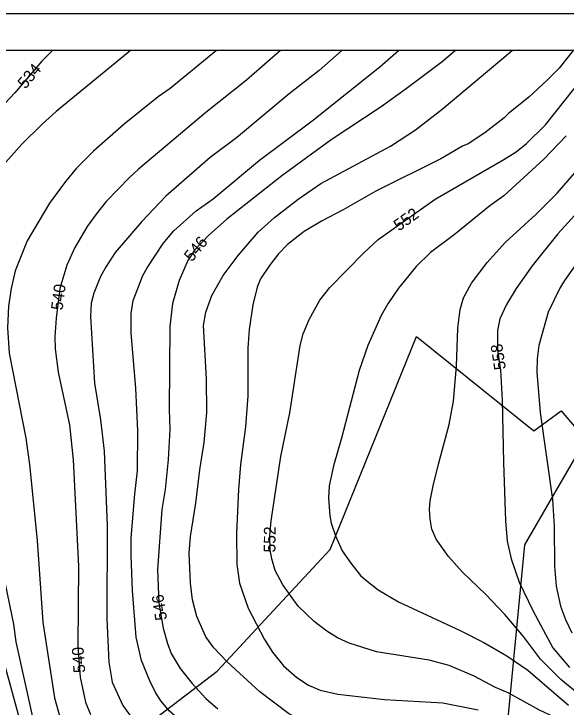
# Model space of a CAD drawing. Extents: x -709418 to -703832, y -1161719 to -1157826.
# Drawn here: x -707944.6 to -707566.4, y -1158300.7 to -1157825.6 of the extents above; entities that cross this region are included whole.
import ezdxf

# ---------------------------------------------------------------- set-up
doc = ezdxf.new("R2010")
doc.units = 0
for name, color, linetype in [('120_vrstevnice hlavní', 7, 'Continuous'), ('121_vrstevnice hlavní_popis', 7, 'Continuous'), ('122_vrstevnice základní', 7, 'Continuous'), ('514 odvodnění - LPIS', 7, 'Continuous'), ('606_RBC_návrh', 7, 'Continuous'), ('800_mřížka', 7, 'Continuous')]:
    doc.layers.add(name, color=color, linetype=linetype)

msp = doc.modelspace()

# ---------------------------------------------------------------- linework, layer by layer
at = {"layer": '120_vrstevnice hlavní'}
for points in [[(-707762.04, -1157850.62), (-707785.31, -1157871.1), (-707813.03, -1157893.1), (-707859.18, -1157931.96), (-707865.32, -1157937.68), (-707881.32, -1157954.25), (-707888.32, -1157962.82), (-707894.46, -1157971.39), (-707902.89, -1157985.82), (-707908.32, -1157997.82), (-707913.18, -1158013.82), (-707915.75, -1158034.11), (-707916.46, -1158046.97), (-707916.32, -1158055.26), (-707914.18, -1158071.26), (-707906.61, -1158107.26), (-707903.89, -1158131.26), (-707900.32, -1158204.12), (-707900.89, -1158258.69), (-707899.18, -1158280.12), (-707895.46, -1158297.27), (-707892.03, -1158305.84)], [(-707561.64, -1157850.62), (-707571.16, -1157862.82), (-707579.31, -1157871.1), (-707592.02, -1157882.68), (-707605.88, -1157893.96), (-707608.73, -1157896.96), (-707622.16, -1157907.25), (-707633.59, -1157914.68), (-707637.31, -1157916.39), (-707652.17, -1157924.96), (-707696.74, -1157947.11), (-707719.03, -1157959.82), (-707733.88, -1157967.68), (-707745.88, -1157974.82), (-707757.31, -1157983.68), (-707763.31, -1157990.11), (-707769.46, -1157997.97), (-707775.6, -1158007.25), (-707777.89, -1158012.97), (-707781.03, -1158024.97), (-707783.46, -1158041.83), (-707784.31, -1158054.68), (-707784.46, -1158087.26), (-707786.03, -1158108.69), (-707789.31, -1158134.4), (-707790.74, -1158151.55), (-707792.03, -1158181.55), (-707791.89, -1158202.98), (-707790.03, -1158215.83), (-707784.17, -1158232.98), (-707772.89, -1158254.41), (-707767.46, -1158262.98), (-707759.88, -1158272.41), (-707750.88, -1158280.41), (-707742.74, -1158285.55), (-707734.74, -1158289.12), (-707722.74, -1158291.84), (-707690.74, -1158295.41), (-707650.74, -1158297.84), (-707626.74, -1158302.55)], [(-707392.44, -1157850.62), (-707396.87, -1157856.82), (-707409.72, -1157871.82), (-707414.3, -1157876.25), (-707429.87, -1157888.25), (-707442.73, -1157895.53), (-707468.44, -1157907.82), (-707477.01, -1157912.68), (-707485.59, -1157918.53), (-707498.16, -1157928.68), (-707512.02, -1157942.11), (-707544.02, -1157976.82), (-707552.45, -1157987.11), (-707567.59, -1158008.4), (-707570.73, -1158013.54), (-707578.73, -1158030.11), (-707585.02, -1158052.97), (-707586.16, -1158062.11)], [(-707586.16, -1158062.11), (-707586.45, -1158071.26), (-707584.16, -1158098.69), (-707575.73, -1158158.4), (-707574.59, -1158176.69), (-707574.3, -1158204.12), (-707573.3, -1158217.83), (-707570.16, -1158231.55), (-707566.88, -1158240.69), (-707562.59, -1158249.84)]]:
    msp.add_lwpolyline(points, dxfattribs=at)
at = {"layer": '122_vrstevnice základní'}
for points in [[(-707918.22, -1157850.62), (-707925.46, -1157858.1), (-707943.89, -1157879.82), (-707964.32, -1157901.1), (-707993.9, -1157925.11), (-708009.33, -1157933.54), (-708020.76, -1157936.96), (-708029.9, -1157938.25), (-708049.61, -1157939.11), (-708062.47, -1157941.68), (-708067.47, -1157945.11), (-708070.76, -1157948.82), (-708072.04, -1157951.25), (-708073.61, -1157956.97)], [(-707864.7, -1157850.62), (-707866.32, -1157852.1), (-707915.61, -1157892.53), (-707925.18, -1157901.1), (-707939.04, -1157914.96), (-707955.89, -1157933.39), (-707967.61, -1157947.25), (-707981.32, -1157968.11), (-707986.32, -1157978.39), (-707989.61, -1157986.97), (-707991.47, -1157993.82), (-707992.9, -1158002.4), (-707994.04, -1158016.4), (-707993.61, -1158028.11), (-707991.61, -1158047.83), (-707988.75, -1158063.26), (-707976.75, -1158104.4), (-707970.75, -1158130.12), (-707967.89, -1158145.83), (-707961.89, -1158165.83), (-707957.89, -1158181.83), (-707944.89, -1158243.84), (-707943.18, -1158255.84), (-707930.04, -1158315.84)], [(-707805.79, -1157850.62), (-707837.46, -1157876.82), (-707845.75, -1157882.53), (-707869.18, -1157901.25), (-707890.03, -1157919.68), (-707901.61, -1157931.25), (-707909.32, -1157940.54), (-707920.18, -1157955.39), (-707935.61, -1157981.25), (-707943.75, -1158001.82), (-707946.47, -1158013.82), (-707948.18, -1158025.82), (-707949.04, -1158040.68), (-707947.75, -1158058.11), (-707936.46, -1158116.4), (-707933.89, -1158134.4), (-707928.61, -1158186.4), (-707924.75, -1158242.41), (-707916.89, -1158294.41), (-707910.61, -1158316.41)], [(-707719.98, -1157850.62), (-707735.6, -1157864.53), (-707756.17, -1157880.53), (-707792.17, -1157910.68), (-707810.17, -1157924.11), (-707840.57, -1157950.56), (-707857.03, -1157967.82), (-707875.32, -1157989.25), (-707881.46, -1157998.68), (-707885.18, -1158005.54), (-707889.75, -1158016.97), (-707891.6, -1158023.82), (-707892.18, -1158032.97), (-707889.32, -1158078.69), (-707885.32, -1158103.83), (-707882.75, -1158125.26), (-707880.75, -1158176.12), (-707881.03, -1158240.12), (-707879.6, -1158269.84), (-707877.18, -1158283.55), (-707869.89, -1158299.55), (-707863.32, -1158308.7)], [(-707863.46, -1158220.69), (-707864.32, -1158196.69), (-707864.18, -1158184.69), (-707861.75, -1158154.69), (-707859.89, -1158138.69), (-707859.75, -1158111.26), (-707861.18, -1158082.11), (-707864.18, -1158044.4), (-707864.32, -1158030.97), (-707862.89, -1158022.11), (-707856.18, -1158004.97), (-707853.32, -1157999.68), (-707842.32, -1157982.97), (-707835.03, -1157974.25), (-707819.74, -1157960.68), (-707808.17, -1157952.39), (-707776.31, -1157925.96), (-707740.31, -1157898.82), (-707693.88, -1157861.82), (-707681.29, -1157850.62)], [(-707642.22, -1157850.62), (-707651.31, -1157858.39), (-707675.88, -1157877.1), (-707693.02, -1157889.39), (-707727.31, -1157911.96), (-707761.03, -1157936.54), (-707798.74, -1157966.39), (-707811.32, -1157977.39), (-707820.6, -1157987.25), (-707825.46, -1157994.68), (-707831.46, -1158008.4), (-707835.89, -1158024.11), (-707837.89, -1158039.83), (-707838.17, -1158096.69), (-707837.74, -1158110.4), (-707838.89, -1158130.97), (-707841.03, -1158151.55), (-707843.32, -1158165.26), (-707846.32, -1158206.41), (-707845.32, -1158229.55), (-707842.32, -1158246.69), (-707839.46, -1158256.98), (-707836.89, -1158263.84), (-707830.74, -1158274.12), (-707822.6, -1158284.41), (-707813.17, -1158294.7), (-707805.03, -1158301.84)], [(-707819.32, -1158238.69), (-707822.17, -1158227.26), (-707823.6, -1158215.83), (-707824.46, -1158195.26), (-707823.6, -1158183.83), (-707820.03, -1158160.98), (-707817.32, -1158138.12), (-707814.17, -1158119.26), (-707812.46, -1158098.69), (-707812.74, -1158075.83), (-707814.74, -1158039.25), (-707813.03, -1158030.11), (-707809.03, -1158018.68), (-707801.17, -1158004.97), (-707791.03, -1157991.25), (-707777.31, -1157975.25), (-707766.17, -1157965.11), (-707749.88, -1157952.68), (-707734.31, -1157941.82), (-707686.74, -1157916.25), (-707669.6, -1157905.1), (-707651.31, -1157890.96), (-707603.32, -1157850.62)], [(-707427.52, -1157850.62), (-707428.44, -1157851.53), (-707439.01, -1157859.53), (-707466.16, -1157875.96), (-707485.87, -1157893.1), (-707493.59, -1157898.68), (-707507.73, -1157910.53), (-707524.87, -1157926.53), (-707556.16, -1157958.68), (-707572.02, -1157976.39), (-707589.59, -1157998.4), (-707600.59, -1158013.82), (-707607.31, -1158024.68), (-707611.73, -1158034.68), (-707613.45, -1158042.68), (-707613.45, -1158056.11), (-707611.45, -1158069.83)], [(-707606.16, -1158290.84), (-707614.73, -1158287.27), (-707629.31, -1158279.55), (-707646.45, -1158272.12), (-707660.17, -1158268.41), (-707696.17, -1158262.84), (-707715.03, -1158256.84), (-707722.88, -1158253.12), (-707730.17, -1158248.69), (-707738.88, -1158241.98), (-707749.88, -1158231.55), (-707760.31, -1158216.98), (-707765.6, -1158206.98), (-707768.03, -1158198.98), (-707769.17, -1158192.98), (-707769.31, -1158182.98), (-707768.46, -1158172.98), (-707761.88, -1158128.97), (-707755.6, -1158098.97), (-707748.46, -1158052.97), (-707746.46, -1158044.97), (-707742.46, -1158034.97), (-707735.03, -1158021.82), (-707728.17, -1158013.11), (-707705.03, -1157989.4), (-707695.03, -1157980.25), (-707656.17, -1157952.54), (-707609.02, -1157925.53), (-707600.73, -1157920.1), (-707593.45, -1157914.39), (-707580.45, -1157901.68), (-707548.87, -1157861.67)], [(-707566.3, -1157909.1), (-707581.59, -1157925.25), (-707609.16, -1157950.25), (-707618.73, -1157957.11), (-707643.02, -1157976.97), (-707659.31, -1157989.11), (-707669.17, -1157998.68), (-707681.31, -1158013.54), (-707688.6, -1158024.25), (-707693.02, -1158032.4), (-707702.31, -1158052.97), (-707708.17, -1158070.11), (-707720.17, -1158116.4), (-707725.74, -1158135.26), (-707728.74, -1158148.97), (-707729.17, -1158157.55), (-707728.31, -1158169.55), (-707727.31, -1158174.69), (-707724.45, -1158183.26)], [(-707554.73, -1158294.27), (-707570.02, -1158281.69), (-707584.02, -1158267.84), (-707595.59, -1158252.27), (-707608.45, -1158237.12), (-707621.73, -1158223.26), (-707637.31, -1158208.12), (-707646.88, -1158197.55), (-707655.31, -1158185.55), (-707658.31, -1158178.69), (-707659.59, -1158171.83), (-707659.88, -1158164.98), (-707659.45, -1158159.26), (-707657.45, -1158148.97), (-707653.74, -1158134.12), (-707646.45, -1158106.97), (-707643.59, -1158090.97), (-707641.45, -1158066.97), (-707640.59, -1158040.97), (-707639.02, -1158028.11), (-707636.59, -1158020.11), (-707631.31, -1158010.11), (-707620.59, -1157996.11), (-707607.88, -1157982.11), (-707587.16, -1157963.11), (-707572.59, -1157948.39), (-707546.73, -1157918.82)], [(-707611.45, -1158069.83), (-707610.16, -1158090.4), (-707609.31, -1158132.97), (-707607.88, -1158172.98), (-707606.88, -1158186.98), (-707604.02, -1158198.98), (-707598.45, -1158214.98), (-707589.02, -1158234.98), (-707575.59, -1158260.12), (-707564.02, -1158273.55)], [(-707724.45, -1158183.26), (-707719.74, -1158193.55), (-707713.88, -1158202.12), (-707707.17, -1158210.41), (-707703.88, -1158213.55), (-707695.02, -1158220.26), (-707681.31, -1158228.55), (-707638.45, -1158248.41), (-707622.73, -1158256.41), (-707607.02, -1158265.55), (-707592.73, -1158275.41), (-707564.73, -1158299.27)], [(-707564.45, -1158400.41), (-707588.73, -1158391.7), (-707620.16, -1158383.13), (-707637.02, -1158380.99), (-707652.45, -1158380.56), (-707666.17, -1158381.41), (-707691.31, -1158386.84), (-707700.45, -1158387.99), (-707713.6, -1158387.7), (-707722.17, -1158385.99), (-707737.6, -1158378.84), (-707761.6, -1158362.98), (-707813.03, -1158324.41), (-707828.74, -1158311.7), (-707838.17, -1158303.12), (-707843.75, -1158296.7), (-707847.6, -1158290.7), (-707851.6, -1158282.7), (-707857.18, -1158268.69), (-707860.75, -1158252.69), (-707863.46, -1158220.69)], [(-707553.3, -1158344.98), (-707579.59, -1158332.55), (-707593.59, -1158327.27), (-707615.59, -1158320.98), (-707629.59, -1158318.27), (-707639.59, -1158317.27), (-707657.59, -1158316.98), (-707699.6, -1158319.98), (-707713.6, -1158319.98), (-707727.6, -1158318.55), (-707740.17, -1158314.12), (-707756.46, -1158305.12), (-707776.17, -1158290.27), (-707798.6, -1158269.69), (-707807.6, -1158259.98), (-707813.17, -1158252.41), (-707819.32, -1158238.69)], [(-707539.02, -1158325.55), (-707574.73, -1158307.27), (-707584.73, -1158302.84), (-707606.16, -1158290.84)]]:
    msp.add_lwpolyline(points, dxfattribs=at)
at = {"layer": '514 odvodnění - LPIS'}
msp.add_lwpolyline([(-707489.16, -1159005.71), (-707569.43, -1159066.92), (-707603.01, -1158988.93), (-707648.79, -1158918.72), (-707754.07, -1158757.73), (-707821.22, -1158857.62), (-707930.88, -1158835.7), (-707845.96, -1158689.5), (-707856.8, -1158594.73), (-707922.5, -1158552.13), (-707951.37, -1158536.17), (-707973.13, -1158501.33), (-707931.06, -1158427.16), (-707896.86, -1158345.91), (-707805.32, -1158276.05), (-707728.07, -1158192.72), (-707668.81, -1158046.81), (-707588.53, -1158111.37), (-707569.75, -1158097.71), (-707553.1, -1158117.35), (-707594.94, -1158189.49), (-707609.56, -1158341.44), (-707552.38, -1158375.86)], dxfattribs=at)
at = {"layer": '606_RBC_návrh'}
msp.add_lwpolyline([(-707545.43, -1158532.37), (-707617.61, -1158518.04), (-707716.49, -1158472.58), (-707743.18, -1158446.89), (-707809.43, -1158409.83), (-707869.25, -1158384.62), (-707896.54, -1158351.28), (-707917.8, -1158392.79), (-707958.34, -1158245.04)], dxfattribs=at)
at = {"layer": '800_mřížka'}
for points in [[(-703832.2, -1161718.9), (-703832.2, -1157825.62), (-709417.73, -1157825.62), (-709417.73, -1161718.9)], [(-703857.2, -1161693.9), (-703857.2, -1157850.62), (-709392.73, -1157850.62), (-709392.73, -1161693.9)]]:
    msp.add_lwpolyline(points, close=True, dxfattribs=at)

# ---------------------------------------------------------------- texts
at = {"layer": '121_vrstevnice hlavní_popis'}
for s, rotation, p in [('534', 50.0629, (-707936.74, -1157877.57)), ('552', 35.5723, (-707680.94, -1157974.83)), ('546', 50.6119, (-707822.68, -1157996)), ('540', 82.552, (-707911.33, -1158029.04)), ('558', 98.7484, (-707607.6, -1158068.91)), ('552', 89.5956, (-707765.48, -1158194.74)), ('546', 98.8038, (-707839.66, -1158240.64)), ('540', 94.2401, (-707895.69, -1158276.96))]:
    msp.add_text(s, height=8, rotation=rotation, dxfattribs=at).set_placement(p)

doc.saveas('drawing.dxf')
